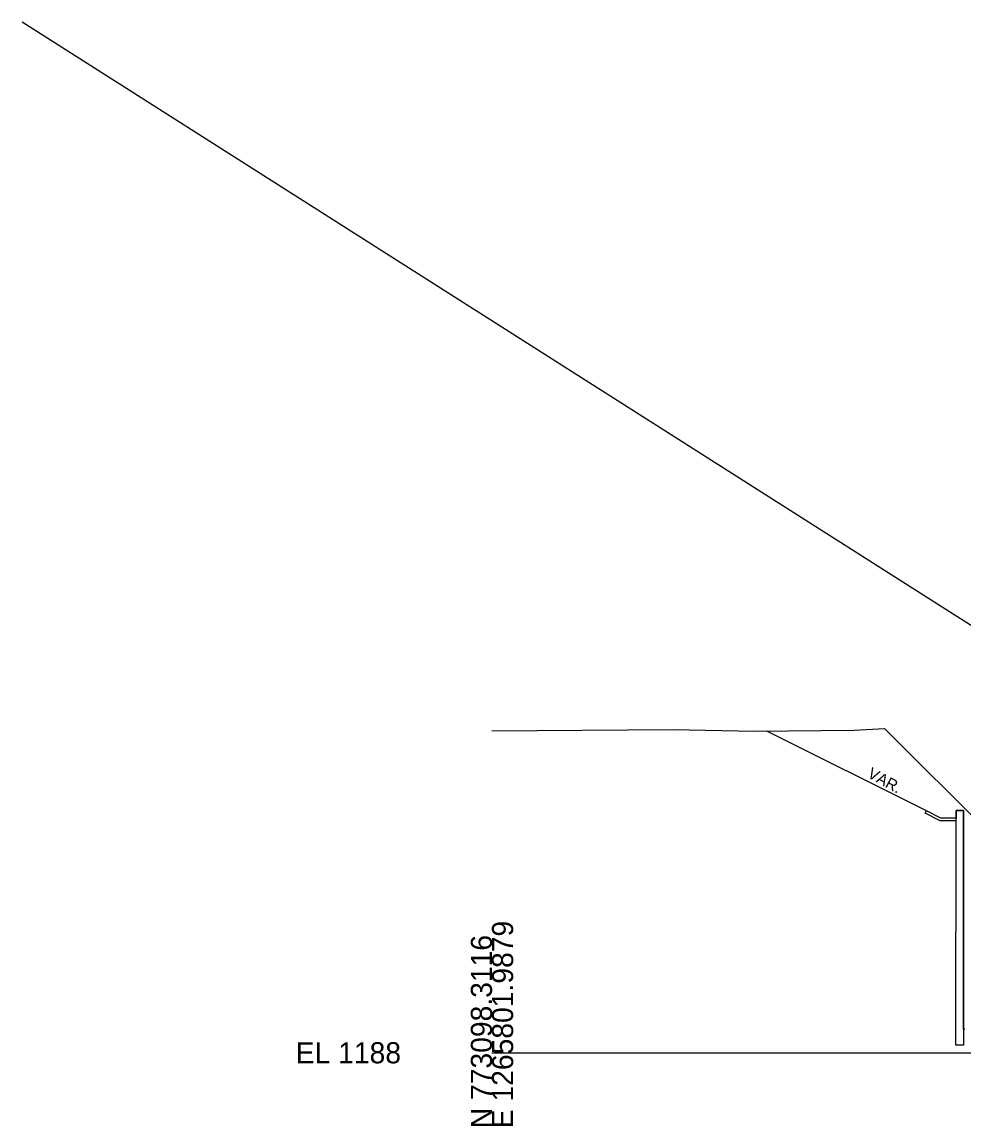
# Model space of a CAD drawing. Extents: x -3833 to 1267678, y -522 to 773248.
# Drawn here: x 2937.8 to 3062.5, y 1490.3 to 1636.6 of the extents above; entities that cross this region are included whole.
import ezdxf

# ---------------------------------------------------------------- set-up
doc = ezdxf.new("R2010")
doc.units = 0
for name, color, linetype in [('Exist Cross Section Cell', 7, 'Continuous'), ('Exist XS Ground Line', 7, 'Continuous'), ('Prop CMT Subgrade Earthwork', 7, 'Continuous'), ('Prop Conc Curb and Gutter', 7, 'Continuous'), ('Prop XS Ditch Slope Text', 7, 'Continuous'), ('Prop XS Finish Grade', 7, 'Continuous'), ('Scratch_Level_1', 7, 'Continuous')]:
    doc.layers.add(name, color=color, linetype=linetype)

msp = doc.modelspace()

# ---------------------------------------------------------------- linework, layer by layer
at = {"layer": 'Exist Cross Section Cell'}
msp.add_line((3000, 1500), (3150, 1500), dxfattribs=at)
at = {"layer": 'Exist XS Ground Line'}
for p, q in [((3000, 1542.65), (3023.97, 1542.85)), ((3023.97, 1542.85), (3034.78, 1542.61)), ((3034.78, 1542.61), (3047.96, 1542.75)), ((3047.96, 1542.75), (3052, 1542.98)), ((3052, 1542.98), (3076.95, 1517.99))]:
    msp.add_line(p, q, dxfattribs=at)
at = {"layer": 'Prop CMT Subgrade Earthwork'}
msp.add_line((3062.47, 1503.12), (3062.47, 1502.78), dxfattribs=at)
at = {"layer": 'Prop Conc Curb and Gutter'}
for p, q in [((3057.39, 1531.75), (3057.54, 1532.05)), ((3059.39, 1530.75), (3057.39, 1531.75)), ((3059.47, 1531.09), (3057.54, 1532.05)), ((3061.47, 1531.09), (3061.47, 1532.09)), ((3061.47, 1532.09), (3061.47, 1532.09)), ((3061.47, 1532.09), (3061.47, 1532.09)), ((3061.47, 1532.09), (3062.47, 1532.09)), ((3062.47, 1532.09), (3062.47, 1532.09)), ((3062.47, 1532.09), (3062.47, 1502.53)), ((3061.47, 1530.75), (3059.39, 1530.75)), ((3061.47, 1531.09), (3059.47, 1531.09)), ((3061.46, 1500.99), (3061.47, 1531.09)), ((3062.47, 1502.53), (3062.47, 1500.99)), ((3062.47, 1500.99), (3061.46, 1500.99)), ((3061.46, 1500.99), (3061.46, 1500.99)), ((3062.47, 1500.99), (3062.47, 1500.99))]:
    msp.add_line(p, q, dxfattribs=at)
at = {"layer": 'Prop XS Finish Grade'}
for p, q in [((3057.54, 1532.05), (3036.42, 1542.61)), ((3059.47, 1531.09), (3057.54, 1532.05)), ((3062.47, 1532.09), (3061.47, 1532.09)), ((3061.47, 1532.09), (3061.47, 1531.09)), ((3062.47, 1503.12), (3062.47, 1532.09)), ((3061.47, 1531.09), (3059.47, 1531.09)), ((3062.62, 1503.11), (3062.47, 1503.12))]:
    msp.add_line(p, q, dxfattribs=at)
at = {"layer": 'Scratch_Level_1'}
msp.add_line((3150, 1501.51), (2937.75, 1636.57), dxfattribs=at)

# ---------------------------------------------------------------- texts
at = {"layer": 'Exist Cross Section Cell'}
for s, p in [('E 1265801.9879', (3002.8, 1490)), ('N 773098.3116', (3000, 1490))]:
    msp.add_text(s, height=2.8, rotation=90, dxfattribs=at).set_placement(p)
msp.add_text('EL 1188', height=2.8, dxfattribs=at).set_placement((2974, 1498.6))
at = {"layer": 'Prop XS Ditch Slope Text'}
msp.add_text('VAR.', height=1.5, rotation=331.3485, dxfattribs=at).set_placement((3049.62, 1536.56))

doc.saveas('drawing.dxf')
